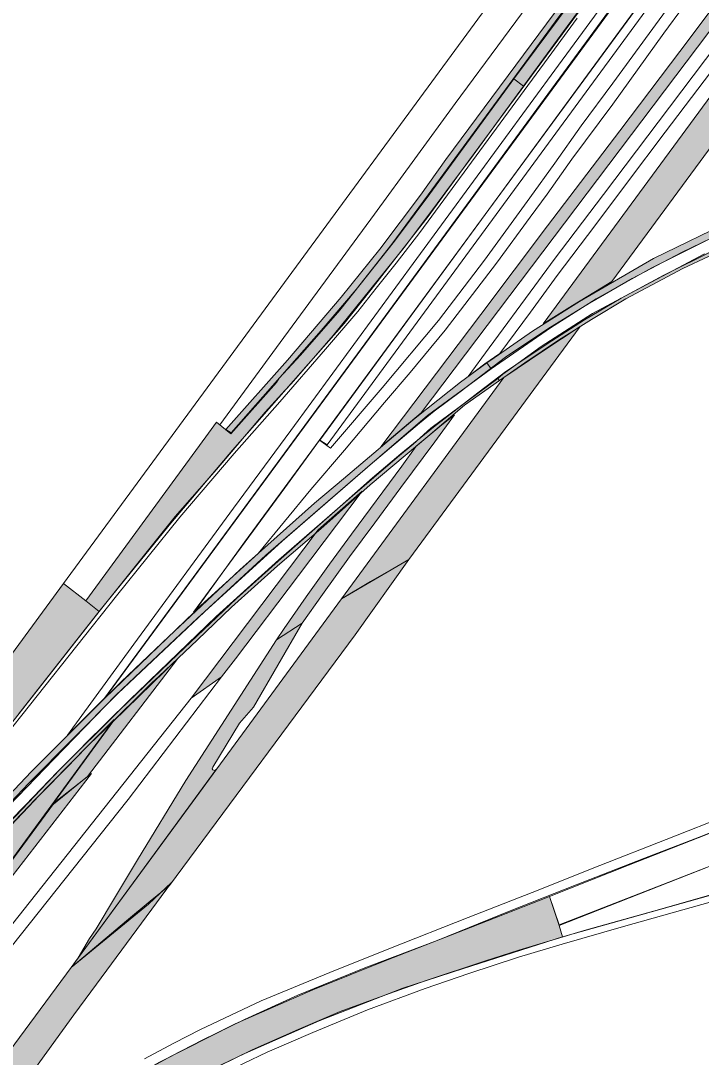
# Model space of a CAD drawing. Extents: x 2356431 to 2371438, y 6972864 to 6982525.
# Drawn here: x 2358020.2 to 2358056.3, y 6974373.4 to 6974428.4 of the extents above; entities that cross this region are included whole.
import ezdxf

# ---------------------------------------------------------------- set-up
doc = ezdxf.new("R2010")
doc.units = 0
doc.header["$LTSCALE"] = 5.6
for name, color, linetype, lineweight in [('10', 7, 'Continuous', 13), ('12', 7, 'Continuous', 13), ('13', 7, 'Continuous', 13), ('14', 7, 'Continuous', 13), ('9', 7, 'Continuous', 13)]:
    doc.layers.add(name, color=color, linetype=linetype, lineweight=lineweight)

msp = doc.modelspace()

# ---------------------------------------------------------------- hatches: boundary and pattern name
at = {"layer": '10'}
for points in [[(2358031.067, 6974406.694), (2358034.345, 6974410.367), (2358037.182, 6974413.711), (2358039.248, 6974416.265), (2358041.392, 6974419.132), (2358042.749, 6974421.024), (2358048.896, 6974429.31), (2358050.098, 6974430.904), (2358051.94, 6974433.267), (2358053.172, 6974434.781), (2358054.592, 6974436.394), (2358055.431, 6974437.4), (2358055.654, 6974437.181), (2358053.924, 6974435.177), (2358052.08, 6974432.932), (2358050.358, 6974430.776), (2358048.533, 6974428.313), (2358041.811, 6974419.145), (2358039.88, 6974416.533), (2358037.978, 6974414.126), (2358036.123, 6974411.948), (2358031.354, 6974406.52)], [(2358017.053, 6974382.917), (2358019.876, 6974385.929), (2358020.954, 6974387.057), (2358021.866, 6974387.983), (2358022.754, 6974388.896), (2358023.852, 6974390.018), (2358025.146, 6974391.314), (2358018.075, 6974381.646)]]:
    msp.add_hatch(color=256, dxfattribs=at).paths.add_polyline_path(points)
at = {"layer": '12'}
for points in [[(2358071.756, 6974422.441), (2358069.387, 6974421.833), (2358066.57, 6974421.009), (2358062.52, 6974419.644), (2358058.054, 6974417.851), (2358053.762, 6974415.761), (2358049.823, 6974413.49), (2358047.335, 6974411.916), (2358045.128, 6974410.38), (2358044.911, 6974410.236), (2358045.145, 6974409.914), (2358048.293, 6974412.09), (2358050.709, 6974413.628), (2358053.668, 6974415.272), (2358056.666, 6974416.774), (2358059.123, 6974417.857), (2358062.571, 6974419.288), (2358065.913, 6974420.449), (2358068.443, 6974421.187), (2358070.394, 6974421.711), (2358071.887, 6974422.012), (2358071.935, 6974422.101)], [(2358072.234, 6974421.512), (2358070.352, 6974421.054), (2358068.427, 6974420.543), (2358065.786, 6974419.722), (2358062.783, 6974418.724), (2358059.588, 6974417.446), (2358056.468, 6974416.013), (2358052.528, 6974413.93), (2358050.521, 6974412.842), (2358047.792, 6974411.089), (2358046.58, 6974410.212), (2358045.769, 6974409.629), (2358045.494, 6974409.397), (2358045.596, 6974409.287), (2358046.925, 6974410.229), (2358048.724, 6974411.439), (2358050.463, 6974412.527), (2358052.287, 6974413.624), (2358055.321, 6974415.239), (2358058.042, 6974416.514), (2358060.388, 6974417.576), (2358062.917, 6974418.567), (2358065.121, 6974419.306), (2358066.78, 6974419.88), (2358068.537, 6974420.375), (2358070.366, 6974420.84), (2358072.317, 6974421.339)], [(2358008.564, 6974375.099), (2358010.088, 6974376.922), (2358012.881, 6974380.066), (2358015.234, 6974382.711), (2358016.258, 6974383.789), (2358017.766, 6974385.406), (2358020.736, 6974388.529), (2358023.257, 6974391.037), (2358025.518, 6974393.312), (2358028.051, 6974395.721), (2358031.806, 6974399.254), (2358035.77, 6974402.78), (2358037.304, 6974404.079), (2358041.122, 6974407.302), (2358043.52, 6974409.208), (2358044.911, 6974410.236), (2358045.145, 6974409.914), (2358041.767, 6974407.428), (2358037.953, 6974404.154), (2358033.196, 6974400.031), (2358029.934, 6974397.021), (2358025.343, 6974392.689), (2358020.617, 6974387.93), (2358017.086, 6974384.213), (2358010.245, 6974376.525), (2358008.836, 6974374.876)], [(2358017.058, 6974382.933), (2358019.027, 6974385.038), (2358020.903, 6974386.993), (2358021.136, 6974387.241), (2358022.788, 6974388.927), (2358022.988, 6974389.132), (2358023.861, 6974390.01), (2358024.577, 6974390.714), (2358027.167, 6974393.268), (2358027.509, 6974393.598), (2358029.56, 6974395.542), (2358031.368, 6974397.276), (2358033.809, 6974399.457), (2358036.113, 6974401.43), (2358038.719, 6974403.762), (2358041.789, 6974406.319), (2358043.738, 6974407.977), (2358045.596, 6974409.287), (2358045.494, 6974409.397), (2358041.952, 6974406.759), (2358041.006, 6974405.911), (2358040.169, 6974405.225), (2358037.66, 6974403.075), (2358033.889, 6974399.784), (2358030.558, 6974396.778), (2358027.018, 6974393.367), (2358026.858, 6974393.199), (2358026.005, 6974392.382), (2358024.701, 6974391.095), (2358023.651, 6974390.05), (2358023.36, 6974389.752), (2358022.149, 6974388.53), (2358021.257, 6974387.622), (2358020.441, 6974386.773), (2358019.625, 6974385.925), (2358018.357, 6974384.578), (2358016.922, 6974383.053)]]:
    msp.add_hatch(color=256, dxfattribs=at).paths.add_polyline_path(points)
at = {"layer": '13'}
msp.add_hatch(color=256, dxfattribs=at).paths.add_polyline_path([(2358022.043, 6974369.931), (2358023.642, 6974370.897), (2358027.548, 6974373.129), (2358031.567, 6974375.155), (2358035.685, 6974376.966), (2358039.65, 6974378.557), (2358044.056, 6974380.274), (2358048.243, 6974381.924), (2358048.759, 6974380.386), (2358048.926, 6974379.778), (2358043.676, 6974378.108), (2358040.468, 6974377.05), (2358036.013, 6974375.324), (2358032.085, 6974373.596), (2358029.634, 6974372.424), (2358028.092, 6974371.573), (2358025.387, 6974370.028), (2358022.888, 6974368.577)])
at = {"layer": '14'}
for points in [[(2358056.397, 6974437.968), (2358053.788, 6974434.965), (2358051.81, 6974432.559), (2358049.897, 6974430.083), (2358046.353, 6974425.296), (2358046.862, 6974424.911), (2358049.179, 6974428.069), (2358051.006, 6974430.543), (2358052.825, 6974432.789), (2358053.765, 6974433.968), (2358055.616, 6974436.155), (2358056.682, 6974437.379), (2358057.774, 6974438.585), (2358058.693, 6974439.601), (2358059.979, 6974440.991), (2358060.872, 6974441.994), (2358063.074, 6974444.37), (2358064.306, 6974445.712), (2358065.406, 6974446.888), (2358066.684, 6974448.29), (2358067.96, 6974449.706), (2358069.338, 6974451.184), (2358069.814, 6974451.709), (2358070.836, 6974453.726), (2358069.841, 6974452.678), (2358068.649, 6974451.336), (2358067.126, 6974449.654), (2358066.014, 6974448.493), (2358064.884, 6974447.255), (2358063.026, 6974445.207), (2358060.619, 6974442.576)], [(2358064.097, 6974438.621), (2358064.59, 6974438.213), (2358064.303, 6974437.848), (2358041.434, 6974407.586), (2358039.296, 6974405.776), (2358044.601, 6974412.79), (2358048.13, 6974417.494), (2358051.968, 6974422.539), (2358055.695, 6974427.469), (2358058.583, 6974431.341), (2358060.72, 6974434.133), (2358062.493, 6974436.487)], [(2358023.638, 6974397.597), (2358024.344, 6974397.045), (2358028.378, 6974402.079), (2358030.57, 6974404.578), (2358033.154, 6974407.608), (2358034.225, 6974408.783), (2358034.532, 6974409.123), (2358036.757, 6974411.679), (2358039.575, 6974415.165), (2358040.526, 6974416.345), (2358041.877, 6974418.132), (2358043.089, 6974419.776), (2358044.182, 6974421.254), (2358046.862, 6974424.911), (2358046.353, 6974425.296), (2358041.886, 6974419.194), (2358041.119, 6974418.159), (2358040.009, 6974416.683), (2358037.113, 6974413.021), (2358035.026, 6974410.642), (2358033.904, 6974409.413), (2358033.75, 6974409.196), (2358031.342, 6974406.463), (2358030.573, 6974407.076), (2358030.004, 6974406.297)], [(2358035.115, 6974396.411), (2358036.202, 6974397.944), (2358037.639, 6974399.944), (2358038.976, 6974401.742), (2358040.35, 6974403.609), (2358042.149, 6974406.031), (2358043.197, 6974407.474), (2358042.53, 6974406.935), (2358041.9, 6974406.403), (2358041.174, 6974405.802), (2358040.409, 6974404.753), (2358037.741, 6974401.141), (2358036.568, 6974399.545), (2358035.325, 6974397.81), (2358034.169, 6974396.142), (2358033.764, 6974395.535)], [(2358029.228, 6974392.443), (2358035.966, 6974401.364), (2358038.306, 6974403.425), (2358034.931, 6974398.945), (2358031.592, 6974394.529), (2358030.832, 6974393.576)], [(2358022.863, 6974378.147), (2358030.56, 6974388.657), (2358030.462, 6974388.598), (2358030.378, 6974388.636), (2358030.352, 6974388.687), (2358030.374, 6974388.781), (2358031.793, 6974391.111), (2358032.544, 6974391.966), (2358035.115, 6974396.411), (2358033.764, 6974395.535), (2358028.953, 6974388.067), (2358026.393, 6974383.857), (2358025.216, 6974381.926), (2358024.186, 6974380.196), (2358023.843, 6974379.683), (2358023.23, 6974378.672)], [(2358023.728, 6974388.293), (2358028.52, 6974394.554), (2358025.079, 6974391.194), (2358021.832, 6974386.75)], [(2358023.938, 6974388.436), (2358021.982, 6974386.91), (2358008.94, 6974369.199), (2358008.818, 6974369.03), (2358004.631, 6974363.325), (2358008.905, 6974368.915), (2358014.907, 6974376.778)]]:
    msp.add_hatch(color=256, dxfattribs=at).paths.add_polyline_path(points)
at = {"layer": '9'}
for points in [[(2358065.182, 6974435.867), (2358065.048, 6974435.64), (2358047.912, 6974412.294), (2358049.46, 6974413.268), (2358050.99, 6974414.206), (2358051.546, 6974414.554), (2358063.679, 6974431.036), (2358066.073, 6974434.274)], [(2358045.822, 6974409.45), (2358037.205, 6974397.71), (2358038.746, 6974398.631), (2358040.772, 6974399.805), (2358049.874, 6974412.167), (2358047.882, 6974410.848)], [(2358037.205, 6974397.71), (2358022.863, 6974378.147), (2358024.431, 6974379.482), (2358025.796, 6974380.626), (2358027.06, 6974381.676), (2358028.078, 6974382.503), (2358037.934, 6974395.804), (2358040.772, 6974399.805)], [(2358022.451, 6974398.52), (2358012.915, 6974385.504), (2358008.487, 6974380.383), (2358004.926, 6974375.532), (2358006.968, 6974373.96), (2358017.195, 6974387.93), (2358024.344, 6974397.045), (2358023.638, 6974397.597)], [(2358011.398, 6974362.622), (2358022.863, 6974378.147), (2358026.969, 6974381.515), (2358028.187, 6974382.666), (2358024.217, 6974377.267), (2358023.011, 6974375.633), (2358020.97, 6974372.837), (2358019.589, 6974370.871), (2358019.179, 6974370.392), (2358016.384, 6974366.615), (2358014.095, 6974364.896), (2358012.813, 6974363.815), (2358012.017, 6974363.186)]]:
    msp.add_hatch(color=256, dxfattribs=at).paths.add_polyline_path(points)

# ---------------------------------------------------------------- linework, layer by layer
at = {"layer": '10'}
for points in [[(2358036.054, 6974406.135), (2358063.737, 6974443.914), (2358066.461, 6974447.77), (2358068.071, 6974449.516), (2358066.203, 6974446.589), (2358063.921, 6974443.349), (2358036.443, 6974405.883)], [(2358060.685, 6974441.503), (2358024.66, 6974392.448), (2358029.369, 6974396.987), (2358032.064, 6974400.713), (2358063.651, 6974443.76), (2358066.288, 6974447.553)], [(2358022.672, 6974390.476), (2358026.192, 6974395.302), (2358031.485, 6974402.52), (2358034.514, 6974406.64), (2358041.207, 6974415.769), (2358048.717, 6974426.015), (2358055.671, 6974435.507), (2358057.61, 6974438.109), (2358060.318, 6974441.092), (2358056.45, 6974435.801), (2358047.954, 6974424.22), (2358039.518, 6974412.701), (2358024.632, 6974392.435)], [(2358031.067, 6974406.694), (2358034.345, 6974410.367), (2358037.182, 6974413.711), (2358039.248, 6974416.265), (2358041.392, 6974419.132), (2358042.749, 6974421.024), (2358048.896, 6974429.31), (2358050.098, 6974430.904), (2358051.94, 6974433.267), (2358053.172, 6974434.781), (2358054.592, 6974436.394), (2358055.431, 6974437.4), (2358055.654, 6974437.181), (2358053.924, 6974435.177), (2358052.08, 6974432.932), (2358050.358, 6974430.776), (2358048.533, 6974428.313), (2358041.811, 6974419.145), (2358039.88, 6974416.533), (2358037.978, 6974414.126), (2358036.123, 6974411.948), (2358031.354, 6974406.52)], [(2358017.053, 6974382.917), (2358019.876, 6974385.929), (2358020.954, 6974387.057), (2358021.866, 6974387.983), (2358022.754, 6974388.896), (2358023.852, 6974390.018), (2358025.146, 6974391.314), (2358018.075, 6974381.646)]]:
    msp.add_lwpolyline(points, close=True, dxfattribs=at)
for points in [[(2358020.075, 6974391.59), (2358024.383, 6974397.096), (2358028.154, 6974401.727), (2358031.431, 6974405.594), (2358035.445, 6974410.163), (2358037.348, 6974412.315), (2358038.775, 6974414.13), (2358041.803, 6974418.002), (2358043.938, 6974420.927), (2358050.88, 6974430.334)], [(2358049.716, 6974428.51), (2358048.173, 6974426.41), (2358041.367, 6974417.146), (2358040.108, 6974415.515), (2358039.051, 6974414.192), (2358038.075, 6974412.956), (2358036.365, 6974410.948), (2358033.939, 6974408.166), (2358031.504, 6974405.424), (2358028.632, 6974402.045), (2358025.263, 6974397.875), (2358018.944, 6974389.916)]]:
    msp.add_lwpolyline(points, dxfattribs=at)
at = {"layer": '12'}
msp.add_lwpolyline([(2358071.756, 6974422.441), (2358069.387, 6974421.833), (2358066.57, 6974421.009), (2358062.52, 6974419.644), (2358058.054, 6974417.851), (2358053.762, 6974415.761), (2358049.823, 6974413.49), (2358047.335, 6974411.916), (2358045.128, 6974410.38), (2358044.911, 6974410.236), (2358045.145, 6974409.914), (2358048.293, 6974412.09), (2358050.709, 6974413.628), (2358053.668, 6974415.272), (2358056.666, 6974416.774), (2358059.123, 6974417.857), (2358062.571, 6974419.288), (2358065.913, 6974420.449), (2358068.443, 6974421.187), (2358070.394, 6974421.711), (2358071.887, 6974422.012), (2358071.935, 6974422.101)], close=True, dxfattribs=at)
for points in [[(2358056.468, 6974416.013), (2358052.528, 6974413.93), (2358050.521, 6974412.842), (2358047.792, 6974411.089), (2358046.58, 6974410.212), (2358045.769, 6974409.629), (2358045.494, 6974409.397), (2358045.596, 6974409.287), (2358046.925, 6974410.229), (2358048.724, 6974411.439), (2358050.463, 6974412.527), (2358052.287, 6974413.624), (2358055.321, 6974415.239), (2358058.042, 6974416.514)], [(2358017.766, 6974385.406), (2358020.736, 6974388.529), (2358023.257, 6974391.037), (2358025.518, 6974393.312), (2358028.051, 6974395.721), (2358031.806, 6974399.254), (2358035.77, 6974402.78), (2358037.304, 6974404.079), (2358041.122, 6974407.302), (2358043.52, 6974409.208), (2358044.911, 6974410.236), (2358045.145, 6974409.914), (2358041.767, 6974407.428), (2358037.953, 6974404.154), (2358033.196, 6974400.031), (2358029.934, 6974397.021), (2358025.343, 6974392.689), (2358020.617, 6974387.93), (2358017.086, 6974384.213)], [(2358019.027, 6974385.038), (2358020.903, 6974386.993), (2358021.136, 6974387.241), (2358022.788, 6974388.927), (2358022.988, 6974389.132), (2358023.861, 6974390.01), (2358024.577, 6974390.714), (2358027.167, 6974393.268), (2358027.509, 6974393.598), (2358029.56, 6974395.542), (2358031.368, 6974397.276), (2358033.809, 6974399.457), (2358036.113, 6974401.43), (2358038.719, 6974403.762), (2358041.789, 6974406.319), (2358043.738, 6974407.977), (2358045.596, 6974409.287), (2358045.494, 6974409.397), (2358041.952, 6974406.759), (2358041.006, 6974405.911), (2358040.169, 6974405.225), (2358037.66, 6974403.075), (2358033.889, 6974399.784), (2358030.558, 6974396.778), (2358027.018, 6974393.367), (2358026.858, 6974393.199), (2358026.005, 6974392.382), (2358024.701, 6974391.095), (2358023.651, 6974390.05), (2358023.36, 6974389.752), (2358022.149, 6974388.53), (2358021.257, 6974387.622), (2358020.441, 6974386.773), (2358019.625, 6974385.925)], [(2358085.053, 6974404.992), (2358082.784, 6974402.617), (2358080.545, 6974400.465), (2358078.138, 6974398.37), (2358075.919, 6974396.554), (2358073.673, 6974394.887), (2358071.518, 6974393.408), (2358069.945, 6974392.383), (2358067.623, 6974390.966), (2358065.292, 6974389.717), (2358062.309, 6974388.22), (2358060.473, 6974387.363), (2358057.837, 6974386.283), (2358054.429, 6974384.946), (2358050.915, 6974383.555), (2358047.322, 6974382.126), (2358043.934, 6974380.798), (2358039.798, 6974379.174), (2358036.58, 6974377.881), (2358032.947, 6974376.383), (2358029.734, 6974374.858), (2358028.32, 6974374.141), (2358026.764, 6974373.315)], [(2358026.487, 6974372.536), (2358028.176, 6974373.447), (2358029.817, 6974374.296), (2358032.055, 6974375.402), (2358034.889, 6974376.678), (2358038.443, 6974378.137), (2358042.273, 6974379.585), (2358046.154, 6974381.157), (2358049.649, 6974382.537), (2358053.272, 6974383.956), (2358056.402, 6974385.158), (2358059.68, 6974386.48), (2358062.059, 6974387.483), (2358064.607, 6974388.765), (2358066.968, 6974390.004), (2358069.142, 6974391.273), (2358071.039, 6974392.455), (2358072.41, 6974393.378), (2358075.289, 6974395.382), (2358077.76, 6974397.346), (2358080.204, 6974399.413), (2358082.2, 6974401.305), (2358084.383, 6974403.475)], [(2358086.164, 6974389.618), (2358083.765, 6974389.328), (2358081.509, 6974388.871), (2358078.727, 6974388.174), (2358074.569, 6974386.997), (2358072.497, 6974386.416), (2358067.663, 6974385.063), (2358065.068, 6974384.347), (2358062.385, 6974383.588), (2358057.965, 6974382.341), (2358053.75, 6974381.145), (2358050.08, 6974380.12), (2358046.605, 6974379.069), (2358044.799, 6974378.497), (2358041.701, 6974377.459), (2358039.756, 6974376.77), (2358037.131, 6974375.818), (2358034.9, 6974374.865), (2358032.461, 6974373.784), (2358029.832, 6974372.495)], [(2358030.759, 6974372.466), (2358033.258, 6974373.661), (2358035.687, 6974374.712), (2358038.589, 6974375.899), (2358041.639, 6974377.036), (2358043.968, 6974377.841), (2358046.593, 6974378.694), (2358048.914, 6974379.397), (2358052.16, 6974380.336), (2358057.331, 6974381.782), (2358061.1, 6974382.856), (2358063.853, 6974383.625), (2358066.832, 6974384.456), (2358071.716, 6974385.859), (2358074.656, 6974386.671), (2358076.825, 6974387.267), (2358079.327, 6974387.971), (2358082.288, 6974388.699), (2358084.584, 6974389.077)]]:
    msp.add_lwpolyline(points, dxfattribs=at)
at = {"layer": '13'}
for points in [[(2358057.332, 6974417.095), (2358055.245, 6974416.081), (2358052.626, 6974414.704), (2358050.356, 6974413.4), (2358048.145, 6974412.032), (2358045.912, 6974410.533), (2358043.494, 6974408.701), (2358042.127, 6974407.666), (2358041.352, 6974407.025), (2358038.729, 6974404.825), (2358034.05, 6974400.776), (2358029.544, 6974396.659), (2358026.563, 6974393.851), (2358025.244, 6974392.606), (2358021.923, 6974389.179), (2358018.108, 6974385.24)], [(2358016.926, 6974383.059), (2358022.249, 6974388.64), (2358025.45, 6974391.827), (2358028.513, 6974394.765), (2358031.645, 6974397.734), (2358033.84, 6974399.704), (2358037.132, 6974402.614), (2358038.856, 6974404.129), (2358040.354, 6974405.397), (2358042.081, 6974406.822), (2358044.432, 6974408.639), (2358045.915, 6974409.763), (2358048.357, 6974411.394), (2358050.096, 6974412.514), (2358052.042, 6974413.665), (2358054.296, 6974414.885), (2358056.969, 6974416.215)], [(2358084.814, 6974401.623), (2358082.1, 6974398.991), (2358079.205, 6974396.455), (2358076.531, 6974394.338), (2358073.407, 6974392.086), (2358073.752, 6974391.514), (2358070.207, 6974389.484), (2358066.8, 6974387.803), (2358061.542, 6974385.395), (2358057.201, 6974383.703), (2358048.755, 6974380.415), (2358048.243, 6974381.924), (2358052.43, 6974383.574), (2358056.616, 6974385.224), (2358060.781, 6974386.929), (2358064.84, 6974388.869), (2358068.774, 6974391.054), (2358072.567, 6974393.475), (2358076.205, 6974396.122), (2358079.674, 6974398.987), (2358082.963, 6974402.059), (2358086.057, 6974405.325)]]:
    msp.add_lwpolyline(points, dxfattribs=at)
for points in [[(2358048.759, 6974380.386), (2358057.199, 6974383.713), (2358057.445, 6974382.837), (2358066.15, 6974385.287), (2358079.051, 6974388.919), (2358083.539, 6974389.906), (2358088.014, 6974390.363), (2358092.511, 6974390.31), (2358096.974, 6974389.749), (2358101.344, 6974388.686), (2358105.566, 6974387.135), (2358109.586, 6974385.116), (2358109.271, 6974384.57), (2358106.371, 6974386.081), (2358102.875, 6974387.518), (2358100.279, 6974388.34), (2358096.486, 6974389.196), (2358092.859, 6974389.653), (2358088.172, 6974389.739), (2358083.725, 6974389.297), (2358080.719, 6974388.702), (2358048.926, 6974379.778)], [(2358022.043, 6974369.931), (2358023.642, 6974370.897), (2358027.548, 6974373.129), (2358031.567, 6974375.155), (2358035.685, 6974376.966), (2358039.65, 6974378.557), (2358044.056, 6974380.274), (2358048.243, 6974381.924), (2358048.759, 6974380.386), (2358048.926, 6974379.778), (2358043.676, 6974378.108), (2358040.468, 6974377.05), (2358036.013, 6974375.324), (2358032.085, 6974373.596), (2358029.634, 6974372.424), (2358028.092, 6974371.573), (2358025.387, 6974370.028), (2358022.888, 6974368.577)]]:
    msp.add_lwpolyline(points, close=True, dxfattribs=at)
at = {"layer": '14'}
for points in [[(2358064.097, 6974438.621), (2358064.59, 6974438.213), (2358064.303, 6974437.848), (2358041.434, 6974407.586), (2358039.296, 6974405.776), (2358044.601, 6974412.79), (2358048.13, 6974417.494), (2358051.968, 6974422.539), (2358055.695, 6974427.469), (2358058.583, 6974431.341), (2358060.72, 6974434.133), (2358062.493, 6974436.487)], [(2358023.638, 6974397.597), (2358024.344, 6974397.045), (2358028.378, 6974402.079), (2358030.57, 6974404.578), (2358033.154, 6974407.608), (2358034.225, 6974408.783), (2358034.532, 6974409.123), (2358036.757, 6974411.679), (2358039.575, 6974415.165), (2358040.526, 6974416.345), (2358041.877, 6974418.132), (2358043.089, 6974419.776), (2358044.182, 6974421.254), (2358046.862, 6974424.911), (2358046.353, 6974425.296), (2358041.886, 6974419.194), (2358041.119, 6974418.159), (2358040.009, 6974416.683), (2358037.113, 6974413.021), (2358035.026, 6974410.642), (2358033.904, 6974409.413), (2358033.75, 6974409.196), (2358031.342, 6974406.463), (2358030.573, 6974407.076), (2358030.004, 6974406.297)], [(2358035.115, 6974396.411), (2358036.202, 6974397.944), (2358037.639, 6974399.944), (2358038.976, 6974401.742), (2358040.35, 6974403.609), (2358042.149, 6974406.031), (2358043.197, 6974407.474), (2358042.53, 6974406.935), (2358041.9, 6974406.403), (2358041.174, 6974405.802), (2358040.409, 6974404.753), (2358037.741, 6974401.141), (2358036.568, 6974399.545), (2358035.325, 6974397.81), (2358034.169, 6974396.142), (2358033.764, 6974395.535)], [(2358029.228, 6974392.443), (2358035.966, 6974401.364), (2358038.306, 6974403.425), (2358034.931, 6974398.945), (2358031.592, 6974394.529), (2358030.832, 6974393.576)], [(2358022.863, 6974378.147), (2358030.56, 6974388.657), (2358030.462, 6974388.598), (2358030.378, 6974388.636), (2358030.352, 6974388.687), (2358030.374, 6974388.781), (2358031.793, 6974391.111), (2358032.544, 6974391.966), (2358035.115, 6974396.411), (2358033.764, 6974395.535), (2358028.953, 6974388.067), (2358026.393, 6974383.857), (2358025.216, 6974381.926), (2358024.186, 6974380.196), (2358023.843, 6974379.683), (2358023.23, 6974378.672)], [(2358023.728, 6974388.293), (2358028.52, 6974394.554), (2358025.079, 6974391.194), (2358021.832, 6974386.75)], [(2357997.103, 6974351.233), (2357997.612, 6974350.887), (2357998.769, 6974352.325), (2358000.04, 6974353.918), (2358001.284, 6974355.438), (2358006.319, 6974361.054), (2358005.615, 6974361.617), (2358008.422, 6974365.109), (2358013.441, 6974371.414), (2358019.281, 6974378.739), (2358024.872, 6974385.772), (2358025.897, 6974387.061), (2358030.832, 6974393.576), (2358029.228, 6974392.443), (2358005.252, 6974362.173), (2358003.284, 6974359.69), (2357999.563, 6974354.729), (2357997.853, 6974352.357)], [(2358023.938, 6974388.436), (2358021.982, 6974386.91), (2358008.94, 6974369.199), (2358008.818, 6974369.03), (2358004.631, 6974363.325), (2358008.905, 6974368.915), (2358014.907, 6974376.778)]]:
    msp.add_lwpolyline(points, close=True, dxfattribs=at)
for points in [[(2358055.46, 6974430.357), (2358051.598, 6974425.061), (2358049.915, 6974422.807), (2358048.525, 6974420.822), (2358047.188, 6974418.981), (2358044.785, 6974415.672), (2358042.343, 6974412.481), (2358039.361, 6974408.902), (2358036.621, 6974405.707), (2358036.042, 6974406.133), (2358034.208, 6974403.595), (2358029.351, 6974397.012), (2358032.794, 6974400.107), (2358035.579, 6974403.509), (2358037.357, 6974405.602), (2358039.489, 6974408.126), (2358040.855, 6974409.726), (2358042.71, 6974411.961), (2358045.431, 6974415.511), (2358047.215, 6974417.966), (2358048.112, 6974419.18), (2358049.427, 6974421.03), (2358051.595, 6974423.953), (2358054.308, 6974427.717), (2358057.433, 6974431.989)], [(2358058.421, 6974428.845), (2358054.611, 6974423.788), (2358051.113, 6974419.169), (2358048.495, 6974415.711), (2358047.47, 6974414.31), (2358045.041, 6974411.024), (2358043.928, 6974409.498), (2358044.805, 6974410.171), (2358045.6, 6974410.728), (2358047.226, 6974412.917), (2358048.655, 6974414.862), (2358050.644, 6974417.499), (2358052.373, 6974419.822), (2358054.367, 6974422.462), (2358057.842, 6974427.024), (2358060.423, 6974430.476)], [(2358049.897, 6974430.083), (2358046.353, 6974425.296), (2358046.862, 6974424.911), (2358049.179, 6974428.069), (2358051.006, 6974430.543)]]:
    msp.add_lwpolyline(points, dxfattribs=at)
at = {"layer": '9'}
msp.add_lwpolyline([(2358054.94, 6974442.786), (2358022.451, 6974398.52), (2358023.638, 6974397.597), (2358030.004, 6974406.297), (2358030.573, 6974407.076), (2358030.75, 6974406.933), (2358033.954, 6974411.309), (2358038.95, 6974418.111), (2358043.241, 6974423.982), (2358048.367, 6974430.94)], dxfattribs=at)
for points in [[(2358065.182, 6974435.867), (2358065.048, 6974435.64), (2358047.912, 6974412.294), (2358049.46, 6974413.268), (2358050.99, 6974414.206), (2358051.546, 6974414.554), (2358063.679, 6974431.036), (2358066.073, 6974434.274)], [(2358045.822, 6974409.45), (2358037.205, 6974397.71), (2358038.746, 6974398.631), (2358040.772, 6974399.805), (2358049.874, 6974412.167), (2358047.882, 6974410.848)], [(2358037.205, 6974397.71), (2358022.863, 6974378.147), (2358024.431, 6974379.482), (2358025.796, 6974380.626), (2358027.06, 6974381.676), (2358028.078, 6974382.503), (2358037.934, 6974395.804), (2358040.772, 6974399.805)], [(2358022.451, 6974398.52), (2358012.915, 6974385.504), (2358008.487, 6974380.383), (2358004.926, 6974375.532), (2358006.968, 6974373.96), (2358017.195, 6974387.93), (2358024.344, 6974397.045), (2358023.638, 6974397.597)], [(2358011.398, 6974362.622), (2358022.863, 6974378.147), (2358026.969, 6974381.515), (2358028.187, 6974382.666), (2358024.217, 6974377.267), (2358023.011, 6974375.633), (2358020.97, 6974372.837), (2358019.589, 6974370.871), (2358019.179, 6974370.392), (2358016.384, 6974366.615), (2358014.095, 6974364.896), (2358012.813, 6974363.815), (2358012.017, 6974363.186)]]:
    msp.add_lwpolyline(points, close=True, dxfattribs=at)

doc.saveas('drawing.dxf')
